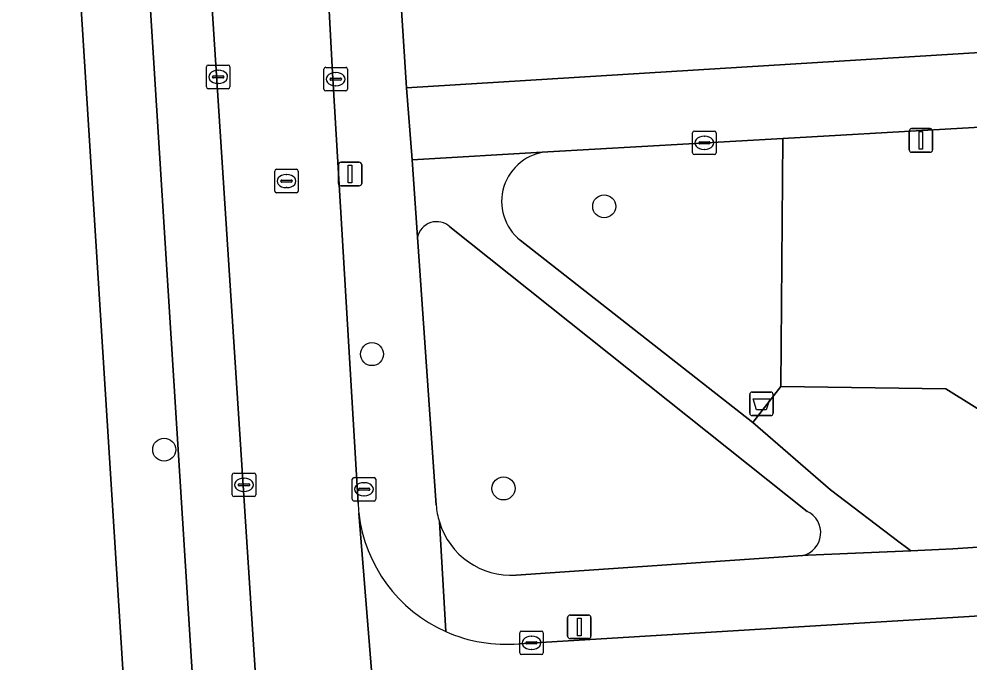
# Model space of a CAD drawing. Extents: x 159680 to 160786, y 387323 to 388340.
# Drawn here: x 160218.59 to 160258.96, y 388091.16 to 388118.51 of the extents above; entities that cross this region are included whole.
import ezdxf

# ---------------------------------------------------------------- set-up
doc = ezdxf.new("R2010")
doc.units = 0
for name, color, linetype in [('IMGEO_Afvalbak', 7, 'Continuous'), ('IMGEO_Boom', 7, 'Continuous'), ('IMGEO_Erf', 7, 'Continuous'), ('IMGEO_Groenvoorziening', 7, 'Continuous'), ('IMGEO_Kolk', 7, 'Continuous'), ('IMGEO_Lichtmast', 7, 'Continuous'), ('IMGEO_Parkeervlak_open', 7, 'Continuous'), ('IMGEO_Rijbaan_lokaal_open', 7, 'Continuous'), ('IMGEO_Rioolput', 7, 'Continuous'), ('IMGEO_Terreindeel_zand', 7, 'Continuous'), ('IMGEO_Voetpad_open', 7, 'Continuous')]:
    doc.layers.add(name, color=color, linetype=linetype)

msp = doc.modelspace()

# ---------------------------------------------------------------- linework, layer by layer
at = {"layer": 'IMGEO_Afvalbak'}
for p, q in [((160249.743, 388102.662), (160250.533, 388102.662)), ((160250.533, 388102.662), (160249.743, 388102.662)), ((160249.643, 388101.762), (160249.643, 388102.562)), ((160249.643, 388102.562), (160249.643, 388101.762)), ((160250.633, 388102.562), (160250.633, 388101.762)), ((160250.633, 388101.762), (160250.633, 388102.562)), ((160250.533, 388101.662), (160249.743, 388101.662)), ((160249.743, 388101.662), (160250.533, 388101.662))]:
    msp.add_line(p, q, dxfattribs=at)
msp.add_lwpolyline([(160249.786, 388102.376), (160250.49, 388102.376), (160250.341, 388101.906), (160249.935, 388101.906), (160249.786, 388102.376)], dxfattribs=at)
for centre, start, end in [((160249.743, 388102.562), 90, 180), ((160249.743, 388102.562), 90, 180), ((160250.533, 388102.562), 0, 90), ((160250.533, 388102.562), 360, 90), ((160249.743, 388101.762), 180, 270), ((160249.743, 388101.762), 180, 270), ((160250.533, 388101.762), 270, 0), ((160250.533, 388101.762), 270, 0)]:
    msp.add_arc(centre, 0.1, start, end, dxfattribs=at)
at = {"layer": 'IMGEO_Boom'}
for centre in [(160243.458, 388110.552), (160233.59, 388104.274), (160224.761, 388100.217), (160239.18, 388098.569)]:
    msp.add_circle(centre, 0.489, dxfattribs=at)
at = {"layer": 'IMGEO_Erf'}
msp.add_lwpolyline([(160278.656, 388136.941), (160270.054, 388136.324), (160269.831, 388139.427), (160267.099, 388139.255), (160267.268, 388136.568), (160263.186, 388136.312), (160259.268, 388136.066), (160259.099, 388138.753), (160253.269, 388138.387), (160253.432, 388135.781), (160249.288, 388135.52), (160245.381, 388135.275), (160245.216, 388137.907), (160242.107, 388137.757), (160242.346, 388134.759), (160233.877, 388134.084), (160234.52, 388123.965), (160235.052, 388115.583), (160279.877, 388118.353), (160279.496, 388124.156)], close=True, dxfattribs=at)
msp.add_lwpolyline([(160216.192, 388071.518), (160224.188, 388072.039), (160220.402, 388132.213), (160195.393, 388130.64)], dxfattribs=at)
at = {"layer": 'IMGEO_Groenvoorziening'}
for points in [[(160278.642, 388115.025), (160251.053, 388113.438), (160250.969, 388102.897), (160257.969, 388102.804), (160261.358, 388100.692), (160265.756, 388101.152), (160279.441, 388113.062)], [(160239.894, 388109.115), (160249.771, 388101.37), (160250.969, 388102.897), (160251.053, 388113.438), (160241.069, 388112.864)], [(160252.087, 388097.593), (160236.903, 388109.677)], [(160235.528, 388109.24), (160236.323, 388097.863)], [(160239.716, 388094.886), (160251.897, 388095.72)]]:
    msp.add_lwpolyline(points, dxfattribs=at)
for centre, radius, start, end in [((160241.206, 388110.763), 2.106, 93.7195, 231.4767), ((160236.338, 388109.073), 0.827, 46.8985, 168.364), ((160239.502, 388098.076), 3.187, 183.8331, 196.9317), ((160251.661, 388096.69), 0.998, 283.6922, 64.7231), ((160239.511, 388098.074), 3.194, 196.8438, 273.6783)]:
    msp.add_arc(centre, radius, start, end, dxfattribs=at)
at = {"layer": 'IMGEO_Kolk'}
for p, q in [((160226.556, 388115.625), (160226.556, 388116.477)), ((160226.631, 388116.551), (160227.483, 388116.551)), ((160227.044, 388116.331), (160227.069, 388116.331)), ((160227.557, 388116.477), (160227.557, 388115.625)), ((160231.549, 388115.531), (160231.549, 388116.383)), ((160231.624, 388116.457), (160232.476, 388116.457)), ((160232.55, 388116.383), (160232.55, 388115.531)), ((160226.815, 388116.045), (160226.815, 388116.057)), ((160227.253, 388116.008), (160226.855, 388116.008)), ((160226.858, 388116.094), (160227.256, 388116.094)), ((160227.299, 388116.057), (160227.299, 388116.045)), ((160231.808, 388115.951), (160231.808, 388115.963)), ((160232.246, 388115.914), (160231.848, 388115.914)), ((160231.851, 388116), (160232.249, 388116)), ((160232.037, 388116.237), (160232.062, 388116.237)), ((160232.292, 388115.963), (160232.292, 388115.951)), ((160227.483, 388115.551), (160226.631, 388115.551)), ((160227.067, 388115.771), (160227.042, 388115.771)), ((160232.06, 388115.677), (160232.035, 388115.677)), ((160232.476, 388115.457), (160231.624, 388115.457)), ((160247.215, 388112.823), (160247.215, 388113.675)), ((160247.29, 388113.749), (160248.142, 388113.749)), ((160247.703, 388113.529), (160247.728, 388113.529)), ((160248.216, 388113.675), (160248.216, 388112.823)), ((160247.474, 388113.243), (160247.474, 388113.255)), ((160247.912, 388113.206), (160247.514, 388113.206)), ((160247.517, 388113.292), (160247.915, 388113.292)), ((160247.958, 388113.255), (160247.958, 388113.243)), ((160248.142, 388112.749), (160247.29, 388112.749)), ((160247.726, 388112.969), (160247.701, 388112.969)), ((160227.653, 388098.296), (160227.653, 388099.148)), ((160227.728, 388099.222), (160228.58, 388099.222)), ((160228.141, 388099.002), (160228.166, 388099.002)), ((160228.654, 388099.148), (160228.654, 388098.296)), ((160232.753, 388098.109), (160232.753, 388098.961)), ((160232.828, 388099.035), (160233.68, 388099.035)), ((160233.754, 388098.961), (160233.754, 388098.109)), ((160227.912, 388098.716), (160227.912, 388098.728)), ((160228.35, 388098.679), (160227.952, 388098.679)), ((160227.955, 388098.765), (160228.353, 388098.765)), ((160228.396, 388098.728), (160228.396, 388098.716)), ((160233.012, 388098.529), (160233.012, 388098.541)), ((160233.055, 388098.578), (160233.453, 388098.578)), ((160233.241, 388098.815), (160233.266, 388098.815)), ((160233.496, 388098.541), (160233.496, 388098.529)), ((160228.58, 388098.222), (160227.728, 388098.222)), ((160228.164, 388098.442), (160228.139, 388098.442)), ((160233.45, 388098.492), (160233.052, 388098.492)), ((160233.264, 388098.255), (160233.239, 388098.255)), ((160233.68, 388098.035), (160232.828, 388098.035)), ((160239.945, 388092.511), (160240.797, 388092.511)), ((160239.87, 388091.585), (160239.87, 388092.437)), ((160240.358, 388092.291), (160240.383, 388092.291)), ((160240.871, 388092.437), (160240.871, 388091.585)), ((160240.129, 388092.005), (160240.129, 388092.017)), ((160240.567, 388091.968), (160240.169, 388091.968)), ((160240.172, 388092.054), (160240.57, 388092.054)), ((160240.381, 388091.731), (160240.356, 388091.731)), ((160240.613, 388092.017), (160240.613, 388092.005)), ((160240.797, 388091.511), (160239.945, 388091.511))]:
    msp.add_line(p, q, dxfattribs=at)
for points in [[(160226.556, 388115.625), (160226.556, 388116.477)], [(160226.631, 388116.551), (160227.483, 388116.551)], [(160227.557, 388116.477), (160227.557, 388115.625)], [(160231.549, 388115.531), (160231.549, 388116.383)], [(160231.624, 388116.457), (160232.476, 388116.457)], [(160232.55, 388116.383), (160232.55, 388115.531)], [(160227.483, 388115.551), (160226.631, 388115.551)], [(160232.476, 388115.457), (160231.624, 388115.457)], [(160247.215, 388112.823), (160247.215, 388113.675)], [(160247.29, 388113.749), (160248.142, 388113.749)], [(160248.216, 388113.675), (160248.216, 388112.823)], [(160248.142, 388112.749), (160247.29, 388112.749)], [(160227.653, 388098.296), (160227.653, 388099.148)], [(160227.728, 388099.222), (160228.58, 388099.222)], [(160228.654, 388099.148), (160228.654, 388098.296)], [(160232.753, 388098.109), (160232.753, 388098.961)], [(160232.828, 388099.035), (160233.68, 388099.035)], [(160233.754, 388098.961), (160233.754, 388098.109)], [(160228.58, 388098.222), (160227.728, 388098.222)], [(160233.68, 388098.035), (160232.828, 388098.035)], [(160239.945, 388092.511), (160240.797, 388092.511)], [(160239.87, 388091.585), (160239.87, 388092.437)], [(160240.871, 388092.437), (160240.871, 388091.585)], [(160240.797, 388091.511), (160239.945, 388091.511)]]:
    msp.add_lwpolyline(points, dxfattribs=at)
for centre, radius, start, end in [((160226.633, 388116.475), 0.0765, 91.552, 178.448), ((160226.633, 388116.475), 0.0765, 91.552, 178.448), ((160227.481, 388116.475), 0.0765, 1.552, 88.448), ((160227.481, 388116.475), 0.0765, 1.552, 88.448), ((160231.626, 388116.381), 0.0765, 91.552, 178.448), ((160231.626, 388116.381), 0.0765, 91.552, 178.448), ((160232.474, 388116.381), 0.0765, 1.552, 88.448), ((160232.474, 388116.381), 0.0765, 1.552, 88.448), ((160226.855, 388116.054), 0.0403, 85.8775, 175.7526), ((160226.852, 388116.044), 0.0366, 178.938, 274.7102), ((160227.256, 388116.051), 0.043, 264.8664, 352.4533), ((160227.26, 388116.056), 0.0386, 1.7309, 96.639), ((160231.848, 388115.96), 0.0403, 85.8775, 175.7526), ((160231.845, 388115.95), 0.0366, 178.938, 274.7102), ((160232.249, 388115.957), 0.043, 264.8664, 352.4533), ((160232.253, 388115.962), 0.0386, 1.7309, 96.639), ((160226.633, 388115.627), 0.0765, 181.552, 268.448), ((160226.633, 388115.627), 0.0765, 181.552, 268.448), ((160227.481, 388115.627), 0.0765, 271.552, 358.448), ((160227.481, 388115.627), 0.0765, 271.552, 358.448), ((160231.626, 388115.533), 0.0765, 181.552, 268.448), ((160231.626, 388115.533), 0.0765, 181.552, 268.448), ((160232.474, 388115.533), 0.0765, 271.552, 358.448), ((160232.474, 388115.533), 0.0765, 271.552, 358.448), ((160247.292, 388113.673), 0.0765, 91.552, 178.448), ((160247.292, 388113.673), 0.0765, 91.552, 178.448), ((160248.14, 388113.673), 0.0765, 1.552, 88.448), ((160248.14, 388113.673), 0.0765, 1.552, 88.448), ((160247.514, 388113.252), 0.0403, 85.8775, 175.7526), ((160247.511, 388113.242), 0.0366, 178.938, 274.7102), ((160247.915, 388113.249), 0.043, 264.8664, 352.4533), ((160247.919, 388113.254), 0.0386, 1.7309, 96.639), ((160247.292, 388112.825), 0.0765, 181.552, 268.448), ((160247.292, 388112.825), 0.0765, 181.552, 268.448), ((160248.14, 388112.825), 0.0765, 271.552, 358.448), ((160248.14, 388112.825), 0.0765, 271.552, 358.448), ((160227.73, 388099.146), 0.0765, 91.552, 178.448), ((160227.73, 388099.146), 0.0765, 91.552, 178.448), ((160228.578, 388099.146), 0.0765, 1.552, 88.448), ((160228.578, 388099.146), 0.0765, 1.552, 88.448), ((160232.83, 388098.959), 0.0765, 91.552, 178.448), ((160232.83, 388098.959), 0.0765, 91.552, 178.448), ((160233.678, 388098.959), 0.0765, 1.552, 88.448), ((160233.678, 388098.959), 0.0765, 1.552, 88.448), ((160227.952, 388098.725), 0.0403, 85.8775, 175.7526), ((160227.949, 388098.715), 0.0366, 178.938, 274.7102), ((160228.353, 388098.722), 0.043, 264.8664, 352.4533), ((160228.357, 388098.727), 0.0386, 1.7309, 96.639), ((160233.052, 388098.538), 0.0403, 85.8775, 175.7526), ((160233.457, 388098.54), 0.0386, 1.7309, 96.639), ((160227.73, 388098.298), 0.0765, 181.552, 268.448), ((160227.73, 388098.298), 0.0765, 181.552, 268.448), ((160228.578, 388098.298), 0.0765, 271.552, 358.448), ((160228.578, 388098.298), 0.0765, 271.552, 358.448), ((160233.049, 388098.528), 0.0366, 178.938, 274.7102), ((160233.453, 388098.535), 0.043, 264.8664, 352.4533), ((160232.83, 388098.111), 0.0765, 181.552, 268.448), ((160232.83, 388098.111), 0.0765, 181.552, 268.448), ((160233.678, 388098.111), 0.0765, 271.552, 358.448), ((160233.678, 388098.111), 0.0765, 271.552, 358.448), ((160239.947, 388092.435), 0.0765, 91.552, 178.448), ((160239.947, 388092.435), 0.0765, 91.552, 178.448), ((160240.795, 388092.435), 0.0765, 1.552, 88.448), ((160240.795, 388092.435), 0.0765, 1.552, 88.448), ((160240.169, 388092.014), 0.0403, 85.8775, 175.7526), ((160240.166, 388092.004), 0.0366, 178.938, 274.7102), ((160240.57, 388092.011), 0.043, 264.8664, 352.4533), ((160240.574, 388092.016), 0.0386, 1.7309, 96.639), ((160239.947, 388091.587), 0.0765, 181.552, 268.448), ((160239.947, 388091.587), 0.0765, 181.552, 268.448), ((160240.795, 388091.587), 0.0765, 271.552, 358.448), ((160240.795, 388091.587), 0.0765, 271.552, 358.448)]:
    msp.add_arc(centre, radius, start, end, dxfattribs=at)
for centre, major_axis, ratio, start_param, end_param in [((160227.043, 388116.051), (-0.387, 0.002), 0.722429, 4.712389, 7.853982), ((160227.068, 388116.051), (-0.39, 0.002), 0.717154, 1.570796, 4.712389), ((160232.036, 388115.957), (-0.387, 0.002), 0.722429, 4.712389, 7.853982), ((160232.061, 388115.957), (-0.39, 0.002), 0.717154, 1.570796, 4.712389), ((160247.702, 388113.249), (-0.387, 0.002), 0.722429, 4.712389, 7.853982), ((160247.727, 388113.249), (-0.39, 0.002), 0.717154, 1.570796, 4.712389), ((160228.14, 388098.722), (-0.387, 0.002), 0.722429, 4.712389, 7.853982), ((160228.165, 388098.722), (-0.39, 0.002), 0.717154, 1.570796, 4.712389), ((160233.24, 388098.535), (-0.387, 0.002), 0.722429, 4.712389, 7.853982), ((160233.265, 388098.535), (-0.39, 0.002), 0.717154, 1.570796, 4.712389), ((160240.357, 388092.011), (-0.387, 0.002), 0.722429, 4.712389, 7.853982), ((160240.382, 388092.011), (-0.39, 0.002), 0.717154, 1.570796, 4.712389)]:
    msp.add_ellipse(centre, major_axis=major_axis, ratio=ratio, start_param=start_param, end_param=end_param, dxfattribs=at)
at = {"layer": 'IMGEO_Lichtmast'}
for p, q in [((160256.42, 388112.952), (160256.42, 388113.752)), ((160256.42, 388113.752), (160256.42, 388112.952)), ((160256.52, 388113.852), (160257.31, 388113.852)), ((160257.31, 388113.852), (160256.52, 388113.852)), ((160257.41, 388113.752), (160257.41, 388112.952)), ((160257.41, 388112.952), (160257.41, 388113.752)), ((160257.31, 388112.852), (160256.52, 388112.852)), ((160256.52, 388112.852), (160257.31, 388112.852)), ((160232.163, 388111.526), (160232.163, 388112.326)), ((160232.163, 388112.326), (160232.163, 388111.526)), ((160232.263, 388112.426), (160233.053, 388112.426)), ((160233.053, 388112.426), (160232.263, 388112.426)), ((160233.153, 388112.326), (160233.153, 388111.526)), ((160233.153, 388111.526), (160233.153, 388112.326)), ((160233.053, 388111.426), (160232.263, 388111.426)), ((160232.263, 388111.426), (160233.053, 388111.426)), ((160241.906, 388092.29), (160241.906, 388093.09)), ((160241.906, 388093.09), (160241.906, 388092.29)), ((160242.006, 388093.19), (160242.796, 388093.19)), ((160242.796, 388093.19), (160242.006, 388093.19)), ((160242.896, 388093.09), (160242.896, 388092.29)), ((160242.896, 388092.29), (160242.896, 388093.09)), ((160242.796, 388092.19), (160242.006, 388092.19)), ((160242.006, 388092.19), (160242.796, 388092.19))]:
    msp.add_line(p, q, dxfattribs=at)
for points in [[(160256.84, 388113.727), (160256.99, 388113.727), (160256.99, 388112.977), (160256.84, 388112.977), (160256.84, 388113.727)], [(160232.583, 388112.301), (160232.733, 388112.301), (160232.733, 388111.551), (160232.583, 388111.551), (160232.583, 388112.301)], [(160242.326, 388093.065), (160242.476, 388093.065), (160242.476, 388092.315), (160242.326, 388092.315), (160242.326, 388093.065)]]:
    msp.add_lwpolyline(points, dxfattribs=at)
for centre, start, end in [((160256.52, 388113.752), 90, 180), ((160256.52, 388113.752), 90, 180), ((160257.31, 388113.752), 0, 90), ((160257.31, 388113.752), 360, 90), ((160256.52, 388112.952), 180, 270), ((160256.52, 388112.952), 180, 270), ((160257.31, 388112.952), 270, 0), ((160257.31, 388112.952), 270, 0), ((160232.263, 388112.326), 90, 180), ((160232.263, 388112.326), 90, 180), ((160233.053, 388112.326), 0, 90), ((160233.053, 388112.326), 360, 90), ((160232.263, 388111.526), 180, 270), ((160232.263, 388111.526), 180, 270), ((160233.053, 388111.526), 270, 0), ((160233.053, 388111.526), 270, 0), ((160242.006, 388093.09), 90, 180), ((160242.006, 388093.09), 90, 180), ((160242.796, 388093.09), 0, 90), ((160242.796, 388093.09), 360, 90), ((160242.006, 388092.29), 180, 270), ((160242.006, 388092.29), 180, 270), ((160242.796, 388092.29), 270, 0), ((160242.796, 388092.29), 270, 0)]:
    msp.add_arc(centre, 0.1, start, end, dxfattribs=at)
at = {"layer": 'IMGEO_Parkeervlak_open'}
for points in [[(160219.429, 388191.461), (160220.801, 388170.376), (160223.934, 388122.727), (160226.665, 388079.521)], [(160229.645, 388075.157), (160226.539, 388122.896), (160226.495, 388123.57), (160226.311, 388126.364), (160222.632, 388183.79)]]:
    msp.add_lwpolyline(points, dxfattribs=at)
at = {"layer": 'IMGEO_Rijbaan_lokaal_open'}
for points in [[(160232.999, 388097.946), (160231.908, 388116.226), (160231.5, 388123.891), (160226.495, 388123.57), (160226.539, 388122.896), (160229.645, 388075.157), (160229.647, 388075.127), (160229.717, 388074.023), (160229.839, 388072.089), (160230.06, 388068.563), (160235.09, 388068.879), (160234.301, 388081.704), (160233.033, 388097.521)], [(160233.033, 388097.521), (160234.301, 388081.704)], [(160268.764, 388093.729), (160239.826, 388091.975)]]:
    msp.add_lwpolyline(points, dxfattribs=at)
for centre, radius, start, end in [((160238.638, 388098.183), 5.644, 182.4094, 186.7384), ((160239.277, 388098.236), 6.285, 186.5286, 246.0729), ((160239.275, 388098.223), 6.273, 246.0457, 275.0417)]:
    msp.add_arc(centre, radius, start, end, dxfattribs=at)
at = {"layer": 'IMGEO_Rioolput'}
for p, q in [((160229.458, 388111.2), (160229.458, 388112.052)), ((160229.533, 388112.126), (160230.385, 388112.126)), ((160229.946, 388111.906), (160229.971, 388111.906)), ((160230.459, 388112.052), (160230.459, 388111.2)), ((160229.717, 388111.62), (160229.717, 388111.632)), ((160230.155, 388111.583), (160229.757, 388111.583)), ((160229.76, 388111.669), (160230.158, 388111.669)), ((160230.201, 388111.632), (160230.201, 388111.62)), ((160230.385, 388111.126), (160229.533, 388111.126)), ((160229.969, 388111.346), (160229.944, 388111.346))]:
    msp.add_line(p, q, dxfattribs=at)
for points in [[(160229.458, 388111.2), (160229.458, 388112.052)], [(160229.533, 388112.126), (160230.385, 388112.126)], [(160230.459, 388112.052), (160230.459, 388111.2)], [(160230.385, 388111.126), (160229.533, 388111.126)]]:
    msp.add_lwpolyline(points, dxfattribs=at)
for centre, radius, start, end in [((160229.535, 388112.05), 0.0765, 91.552, 178.448), ((160229.535, 388112.05), 0.0765, 91.552, 178.448), ((160230.383, 388112.05), 0.0765, 1.552, 88.448), ((160230.383, 388112.05), 0.0765, 1.552, 88.448), ((160229.757, 388111.629), 0.0403, 85.8775, 175.7526), ((160229.754, 388111.619), 0.0366, 178.938, 274.7102), ((160230.158, 388111.626), 0.043, 264.8664, 352.4533), ((160230.162, 388111.631), 0.0386, 1.7309, 96.639), ((160229.535, 388111.202), 0.0765, 181.552, 268.448), ((160229.535, 388111.202), 0.0765, 181.552, 268.448), ((160230.383, 388111.202), 0.0765, 271.552, 358.448), ((160230.383, 388111.202), 0.0765, 271.552, 358.448)]:
    msp.add_arc(centre, radius, start, end, dxfattribs=at)
for centre, major_axis, ratio, start_param, end_param in [((160229.945, 388111.626), (-0.387, 0.002), 0.722429, 4.712389, 7.853982), ((160229.97, 388111.626), (-0.39, 0.002), 0.717154, 1.570796, 4.712389)]:
    msp.add_ellipse(centre, major_axis=major_axis, ratio=ratio, start_param=start_param, end_param=end_param, dxfattribs=at)
at = {"layer": 'IMGEO_Terreindeel_zand'}
msp.add_lwpolyline([(160265.756, 388101.152), (160261.358, 388100.692), (160257.969, 388102.804), (160250.969, 388102.897), (160249.771, 388101.37), (160253.074, 388098.513), (160255.984, 388096.303), (160256.356, 388096.025), (160256.492, 388095.924), (160258.271, 388096.005), (160259.332, 388096.077), (160262.866, 388099.057)], close=True, dxfattribs=at)
at = {"layer": 'IMGEO_Voetpad_open'}
for points in [[(160225.172, 388222.64), (160225.542, 388215.96), (160226.73, 388198.737), (160227.151, 388193.326), (160227.65, 388193.351), (160227.987, 388187.897), (160227.488, 388187.872), (160227.549, 388186.898), (160227.721, 388184.104), (160228.646, 388169.158), (160230.665, 388137.04), (160231.164, 388137.066), (160231.361, 388133.928), (160230.862, 388133.902), (160231.316, 388126.685), (160231.407, 388125.24), (160231.5, 388123.891), (160231.908, 388116.226), (160232.999, 388097.946)], [(160214.769, 388222.018), (160214.997, 388217.562), (160215.195, 388214.508), (160215.396, 388211.402), (160215.598, 388208.296), (160215.799, 388205.19), (160216.001, 388202.083), (160216.202, 388198.977), (160216.287, 388197.621), (160220.316, 388133.584), (160220.402, 388132.213), (160224.188, 388072.039), (160224.579, 388066.073), (160225.165, 388066.111)], [(160226.665, 388079.521), (160223.934, 388122.727), (160220.801, 388170.376), (160219.429, 388191.461)], [(160236.323, 388097.863), (160235.528, 388109.24), (160235.298, 388112.532), (160235.052, 388115.583), (160234.52, 388123.965), (160233.877, 388134.084), (160233.687, 388137.086), (160233.59, 388138.608), (160230.448, 388188.093)], [(160241.069, 388112.864), (160235.298, 388112.532), (160235.528, 388109.24)], [(160236.903, 388109.677), (160252.087, 388097.593)], [(160251.897, 388095.72), (160252.12, 388095.735), (160256.492, 388095.924), (160256.356, 388096.025), (160255.984, 388096.303), (160253.074, 388098.513), (160249.771, 388101.37), (160239.894, 388109.115)], [(160281.544, 388097.57), (160280.443, 388097.507), (160279.232, 388097.42), (160264.995, 388096.459), (160259.433, 388096.084), (160259.332, 388096.077), (160258.271, 388096.005), (160256.492, 388095.924), (160252.12, 388095.735), (160251.897, 388095.72), (160239.716, 388094.886)], [(160236.728, 388092.491), (160236.454, 388097.148)], [(160236.454, 388097.148), (160236.728, 388092.491)], [(160239.826, 388091.975), (160268.764, 388093.729), (160271.498, 388093.902), (160279.903, 388094.436), (160281.821, 388094.557)]]:
    msp.add_lwpolyline(points, dxfattribs=at)
msp.add_lwpolyline([(160279.877, 388118.353), (160235.052, 388115.583), (160235.298, 388112.532), (160241.069, 388112.864), (160251.053, 388113.438), (160278.642, 388115.025), (160280.121, 388115.11)], close=True, dxfattribs=at)
for centre, radius, start, end in [((160241.206, 388110.763), 2.106, 93.7195, 231.4767), ((160236.338, 388109.073), 0.827, 46.8985, 168.364), ((160238.638, 388098.183), 5.644, 182.4094, 186.7384), ((160239.502, 388098.076), 3.187, 183.8331, 196.9317), ((160239.277, 388098.236), 6.285, 186.5286, 246.0729), ((160251.661, 388096.69), 0.998, 283.6922, 64.7231), ((160239.511, 388098.074), 3.194, 196.8438, 273.6783), ((160239.275, 388098.223), 6.273, 246.0457, 275.0417)]:
    msp.add_arc(centre, radius, start, end, dxfattribs=at)

doc.saveas('drawing.dxf')
